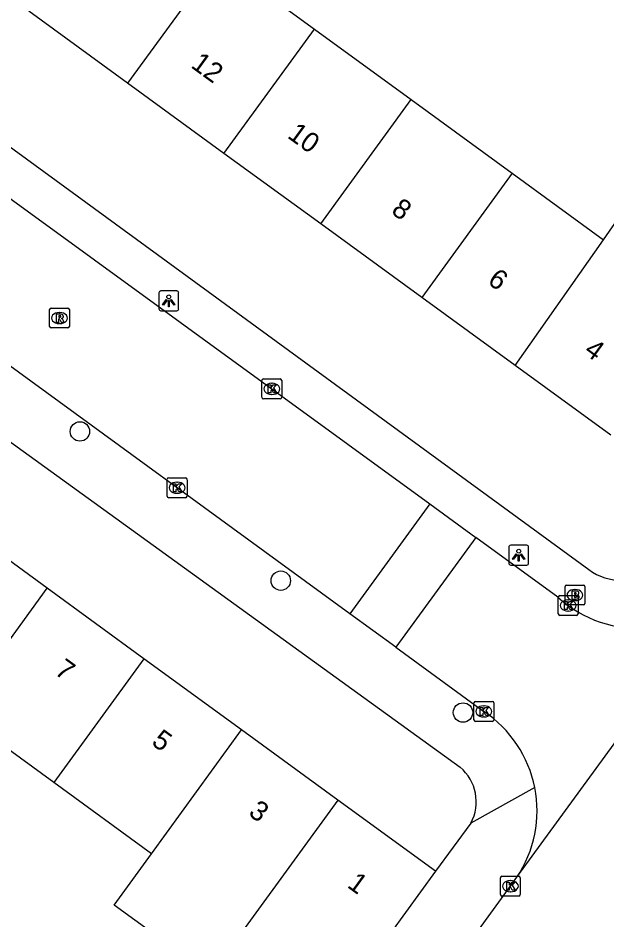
# Model space of a CAD drawing. Extents: x 159675 to 160530, y 382179 to 382901.
# Drawn here: x 160254.53 to 160284.26, y 382588.46 to 382633.95 of the extents above; entities that cross this region are included whole.
import ezdxf

# ---------------------------------------------------------------- set-up
doc = ezdxf.new("R2010")
doc.units = 0
for name, color, linetype in [('IMGEO_Boom', 7, 'Continuous'), ('IMGEO_Brandkraan', 7, 'Continuous'), ('IMGEO_Kolk', 7, 'Continuous'), ('IMGEO_Lichtpunt', 7, 'Continuous'), ('IMGEO_Pand', 7, 'Continuous'), ('IMGEO_Pand_nummerreeks', 7, 'Continuous'), ('IMGEO_Rijbaan_lokaal_gesloten', 7, 'Continuous'), ('IMGEO_Rijbaan_lokaal_open', 7, 'Continuous'), ('IMGEO_Rioolput', 7, 'Continuous'), ('IMGEO_Voetpad_open', 7, 'Continuous')]:
    doc.layers.add(name, color=color, linetype=linetype)

msp = doc.modelspace()

# ---------------------------------------------------------------- linework, layer by layer
at = {"layer": 'IMGEO_Boom'}
for centre in [(160257.655, 382613.1), (160267.792, 382605.573), (160276.99, 382598.923)]:
    msp.add_circle(centre, 0.489, dxfattribs=at)
at = {"layer": 'IMGEO_Brandkraan'}
for p, q in [((160282.139, 382604.421), (160282.139, 382605.273)), ((160282.214, 382605.347), (160283.066, 382605.347)), ((160282.627, 382605.127), (160282.652, 382605.127)), ((160283.14, 382605.273), (160283.14, 382604.421)), ((160282.65, 382604.567), (160282.625, 382604.567)), ((160283.066, 382604.347), (160282.214, 382604.347))]:
    msp.add_line(p, q, dxfattribs=at)
for points in [[(160282.139, 382604.421), (160282.139, 382605.273)], [(160282.214, 382605.347), (160283.066, 382605.347)], [(160282.487, 382605.047), (160282.487, 382604.647), (160282.7, 382604.647)], [(160282.718, 382605.047), (160282.487, 382605.047)], [(160283.14, 382605.273), (160283.14, 382604.421)], [(160282.666, 382604.966), (160282.612, 382604.966), (160282.612, 382604.89)], [(160282.612, 382604.89), (160282.665, 382604.89)], [(160282.674, 382604.814), (160282.612, 382604.814), (160282.612, 382604.733)], [(160282.612, 382604.733), (160282.674, 382604.733)], [(160283.066, 382604.347), (160282.214, 382604.347)]]:
    msp.add_lwpolyline(points, dxfattribs=at)
for centre, radius, start, end in [((160282.216, 382605.271), 0.0765, 91.552, 178.448), ((160282.216, 382605.271), 0.0765, 91.552, 178.448), ((160282.722, 382604.902), 0.145, 59.4692, 91.5367), ((160282.747, 382604.949), 0.0922, 285.5137, 58.1501), ((160283.064, 382605.271), 0.0765, 1.552, 88.448), ((160283.064, 382605.271), 0.0765, 1.552, 88.448), ((160282.667, 382604.928), 0.0379, 267.8285, 90.9355), ((160282.675, 382604.773), 0.0404, 269.8759, 90.5077), ((160282.706, 382604.898), 0.251, 268.6676, 293.5347), ((160282.752, 382604.757), 0.105, 301.3115, 78.989), ((160282.216, 382604.423), 0.0765, 181.552, 268.448), ((160282.216, 382604.423), 0.0765, 181.552, 268.448), ((160283.064, 382604.423), 0.0765, 271.552, 358.448), ((160283.064, 382604.423), 0.0765, 271.552, 358.448)]:
    msp.add_arc(centre, radius, start, end, dxfattribs=at)
for centre, major_axis, ratio, start_param, end_param in [((160282.626, 382604.847), (-0.387, 0.002), 0.722429, 4.712389, 7.853982), ((160282.651, 382604.847), (-0.39, 0.002), 0.717154, 1.570796, 4.712389)]:
    msp.add_ellipse(centre, major_axis=major_axis, ratio=ratio, start_param=start_param, end_param=end_param, dxfattribs=at)
at = {"layer": 'IMGEO_Kolk'}
for p, q in [((160266.838, 382614.822), (160266.838, 382615.674)), ((160266.913, 382615.748), (160267.765, 382615.748)), ((160267.326, 382615.528), (160267.351, 382615.528)), ((160267.839, 382615.674), (160267.839, 382614.822)), ((160267.765, 382614.748), (160266.913, 382614.748)), ((160267.349, 382614.968), (160267.324, 382614.968)), ((160262.059, 382609.833), (160262.059, 382610.685)), ((160262.134, 382610.759), (160262.986, 382610.759)), ((160262.547, 382610.539), (160262.572, 382610.539)), ((160263.06, 382610.685), (160263.06, 382609.833)), ((160262.986, 382609.759), (160262.134, 382609.759)), ((160262.57, 382609.979), (160262.545, 382609.979)), ((160281.795, 382603.895), (160281.795, 382604.747)), ((160281.87, 382604.821), (160282.722, 382604.821)), ((160282.283, 382604.601), (160282.308, 382604.601)), ((160282.796, 382604.747), (160282.796, 382603.895)), ((160282.722, 382603.821), (160281.87, 382603.821)), ((160282.306, 382604.041), (160282.281, 382604.041)), ((160277.542, 382598.552), (160277.542, 382599.404)), ((160277.617, 382599.478), (160278.469, 382599.478)), ((160278.03, 382599.258), (160278.055, 382599.258)), ((160278.543, 382599.404), (160278.543, 382598.552)), ((160278.053, 382598.698), (160278.028, 382598.698)), ((160278.469, 382598.478), (160277.617, 382598.478)), ((160278.88, 382589.737), (160278.88, 382590.589)), ((160278.955, 382590.663), (160279.807, 382590.663)), ((160279.881, 382590.589), (160279.881, 382589.737)), ((160279.368, 382590.443), (160279.393, 382590.443)), ((160279.807, 382589.663), (160278.955, 382589.663)), ((160279.391, 382589.883), (160279.366, 382589.883))]:
    msp.add_line(p, q, dxfattribs=at)
for points in [[(160266.838, 382614.822), (160266.838, 382615.674)], [(160266.913, 382615.748), (160267.765, 382615.748)], [(160267.839, 382615.674), (160267.839, 382614.822)], [(160267.159, 382615.448), (160267.282, 382615.448), (160267.282, 382615.297), (160267.412, 382615.448), (160267.576, 382615.448), (160267.43, 382615.297), (160267.583, 382615.048), (160267.431, 382615.048), (160267.346, 382615.212), (160267.282, 382615.145), (160267.282, 382615.048), (160267.159, 382615.048), (160267.159, 382615.448)], [(160267.765, 382614.748), (160266.913, 382614.748)], [(160262.059, 382609.833), (160262.059, 382610.685)], [(160262.134, 382610.759), (160262.986, 382610.759)], [(160263.06, 382610.685), (160263.06, 382609.833)], [(160262.38, 382610.459), (160262.503, 382610.459), (160262.503, 382610.308), (160262.633, 382610.459), (160262.797, 382610.459), (160262.651, 382610.308), (160262.804, 382610.059), (160262.652, 382610.059), (160262.567, 382610.223), (160262.503, 382610.156), (160262.503, 382610.059), (160262.38, 382610.059), (160262.38, 382610.459)], [(160262.986, 382609.759), (160262.134, 382609.759)], [(160281.795, 382603.895), (160281.795, 382604.747)], [(160281.87, 382604.821), (160282.722, 382604.821)], [(160282.796, 382604.747), (160282.796, 382603.895)], [(160282.116, 382604.521), (160282.239, 382604.521), (160282.239, 382604.37), (160282.369, 382604.521), (160282.533, 382604.521), (160282.387, 382604.37), (160282.54, 382604.121), (160282.388, 382604.121), (160282.303, 382604.285), (160282.239, 382604.218), (160282.239, 382604.121), (160282.116, 382604.121), (160282.116, 382604.521)], [(160282.722, 382603.821), (160281.87, 382603.821)], [(160277.542, 382598.552), (160277.542, 382599.404)], [(160277.617, 382599.478), (160278.469, 382599.478)], [(160277.863, 382599.178), (160277.986, 382599.178), (160277.986, 382599.027), (160278.116, 382599.178), (160278.28, 382599.178), (160278.134, 382599.027), (160278.287, 382598.778), (160278.135, 382598.778), (160278.05, 382598.942), (160277.986, 382598.875), (160277.986, 382598.778), (160277.863, 382598.778), (160277.863, 382599.178)], [(160278.543, 382599.404), (160278.543, 382598.552)], [(160278.469, 382598.478), (160277.617, 382598.478)], [(160278.88, 382589.737), (160278.88, 382590.589)], [(160278.955, 382590.663), (160279.807, 382590.663)], [(160279.881, 382590.589), (160279.881, 382589.737)], [(160279.201, 382590.363), (160279.324, 382590.363), (160279.324, 382590.212), (160279.454, 382590.363), (160279.618, 382590.363), (160279.472, 382590.212), (160279.625, 382589.963), (160279.473, 382589.963), (160279.388, 382590.127), (160279.324, 382590.06), (160279.324, 382589.963), (160279.201, 382589.963), (160279.201, 382590.363)], [(160279.807, 382589.663), (160278.955, 382589.663)]]:
    msp.add_lwpolyline(points, dxfattribs=at)
for centre, start, end in [((160266.915, 382615.672), 91.552, 178.448), ((160266.915, 382615.672), 91.552, 178.448), ((160267.763, 382615.672), 1.552, 88.448), ((160267.763, 382615.672), 1.552, 88.448), ((160266.915, 382614.824), 181.552, 268.448), ((160266.915, 382614.824), 181.552, 268.448), ((160267.763, 382614.824), 271.552, 358.448), ((160267.763, 382614.824), 271.552, 358.448), ((160262.136, 382610.683), 91.552, 178.448), ((160262.136, 382610.683), 91.552, 178.448), ((160262.984, 382610.683), 1.552, 88.448), ((160262.984, 382610.683), 1.552, 88.448), ((160262.136, 382609.835), 181.552, 268.448), ((160262.136, 382609.835), 181.552, 268.448), ((160262.984, 382609.835), 271.552, 358.448), ((160262.984, 382609.835), 271.552, 358.448), ((160281.872, 382604.745), 91.552, 178.448), ((160281.872, 382604.745), 91.552, 178.448), ((160282.72, 382604.745), 1.552, 88.448), ((160282.72, 382604.745), 1.552, 88.448), ((160281.872, 382603.897), 181.552, 268.448), ((160281.872, 382603.897), 181.552, 268.448), ((160282.72, 382603.897), 271.552, 358.448), ((160282.72, 382603.897), 271.552, 358.448), ((160277.619, 382599.402), 91.552, 178.448), ((160277.619, 382599.402), 91.552, 178.448), ((160278.467, 382599.402), 1.552, 88.448), ((160278.467, 382599.402), 1.552, 88.448), ((160277.619, 382598.554), 181.552, 268.448), ((160277.619, 382598.554), 181.552, 268.448), ((160278.467, 382598.554), 271.552, 358.448), ((160278.467, 382598.554), 271.552, 358.448), ((160278.957, 382590.587), 91.552, 178.448), ((160278.957, 382590.587), 91.552, 178.448), ((160279.805, 382590.587), 1.552, 88.448), ((160279.805, 382590.587), 1.552, 88.448), ((160278.957, 382589.739), 181.552, 268.448), ((160278.957, 382589.739), 181.552, 268.448), ((160279.805, 382589.739), 271.552, 358.448), ((160279.805, 382589.739), 271.552, 358.448)]:
    msp.add_arc(centre, 0.0765, start, end, dxfattribs=at)
for centre, major_axis, ratio, start_param, end_param in [((160267.325, 382615.248), (-0.387, 0.002), 0.722429, 4.712389, 7.853982), ((160267.35, 382615.248), (-0.39, 0.002), 0.717154, 1.570796, 4.712389), ((160262.546, 382610.259), (-0.387, 0.002), 0.722429, 4.712389, 7.853982), ((160262.571, 382610.259), (-0.39, 0.002), 0.717154, 1.570796, 4.712389), ((160282.282, 382604.321), (-0.387, 0.002), 0.722429, 4.712389, 7.853982), ((160282.307, 382604.321), (-0.39, 0.002), 0.717154, 1.570796, 4.712389), ((160278.029, 382598.978), (-0.387, 0.002), 0.722429, 4.712389, 7.853982), ((160278.054, 382598.978), (-0.39, 0.002), 0.717154, 1.570796, 4.712389), ((160279.367, 382590.163), (-0.387, 0.002), 0.722429, 4.712389, 7.853982), ((160279.392, 382590.163), (-0.39, 0.002), 0.717154, 1.570796, 4.712389)]:
    msp.add_ellipse(centre, major_axis=major_axis, ratio=ratio, start_param=start_param, end_param=end_param, dxfattribs=at)
at = {"layer": 'IMGEO_Lichtpunt'}
for p, q in [((160261.642, 382620.09), (160261.642, 382619.283)), ((160261.642, 382620.09), (160261.642, 382619.283)), ((160262.544, 382620.185), (160261.736, 382620.185)), ((160262.544, 382620.185), (160261.736, 382620.185)), ((160262.638, 382619.283), (160262.638, 382620.09)), ((160262.638, 382619.283), (160262.638, 382620.09)), ((160261.736, 382619.189), (160262.544, 382619.189)), ((160261.736, 382619.189), (160262.544, 382619.189)), ((160280.205, 382607.359), (160279.397, 382607.359)), ((160280.205, 382607.359), (160279.397, 382607.359)), ((160279.303, 382607.264), (160279.303, 382606.457)), ((160279.303, 382607.264), (160279.303, 382606.457)), ((160280.299, 382606.457), (160280.299, 382607.264)), ((160280.299, 382606.457), (160280.299, 382607.264)), ((160279.397, 382606.363), (160280.205, 382606.363)), ((160279.397, 382606.363), (160280.205, 382606.363))]:
    msp.add_line(p, q, dxfattribs=at)
for points in [[(160262.016, 382619.754), (160262.055, 382619.726), (160261.867, 382619.464), (160261.829, 382619.491), (160262.016, 382619.754)], [(160262.118, 382619.706), (160262.165, 382619.706), (160262.165, 382619.384), (160262.118, 382619.384), (160262.118, 382619.706)], [(160262.228, 382619.726), (160262.266, 382619.753), (160262.453, 382619.491), (160262.414, 382619.463), (160262.228, 382619.726)], [(160279.677, 382606.928), (160279.716, 382606.9), (160279.528, 382606.638), (160279.49, 382606.665), (160279.677, 382606.928)], [(160279.779, 382606.88), (160279.826, 382606.88), (160279.826, 382606.558), (160279.779, 382606.558), (160279.779, 382606.88)], [(160279.889, 382606.9), (160279.927, 382606.927), (160280.114, 382606.665), (160280.075, 382606.637), (160279.889, 382606.9)]]:
    msp.add_lwpolyline(points, dxfattribs=at)
for centre in [(160262.141, 382619.888), (160279.802, 382607.062)]:
    msp.add_circle(centre, 0.0994, dxfattribs=at)
for centre, start, end in [((160261.736, 382620.09), 90, 180), ((160261.736, 382620.09), 90, 180), ((160262.544, 382620.09), 0, 90), ((160262.544, 382620.09), 0, 90), ((160261.736, 382619.283), 180, 270), ((160261.736, 382619.283), 180, 270), ((160262.544, 382619.283), 270, 0), ((160262.544, 382619.283), 270, 360), ((160279.397, 382607.264), 90, 180), ((160279.397, 382607.264), 90, 180), ((160280.205, 382607.264), 0, 90), ((160280.205, 382607.264), 0, 90), ((160279.397, 382606.457), 180, 270), ((160279.397, 382606.457), 180, 270), ((160280.205, 382606.457), 270, 0), ((160280.205, 382606.457), 270, 360)]:
    msp.add_arc(centre, 0.0946, start, end, dxfattribs=at)
at = {"layer": 'IMGEO_Pand'}
for points in [[(160264.626, 382636.933), (160260.063, 382630.667)], [(160264.626, 382636.933), (160269.489, 382633.393)], [(160260.063, 382630.667), (160255.07, 382634.302)], [(160264.926, 382627.126), (160269.489, 382633.393)], [(160269.489, 382633.393), (160274.369, 382629.84)], [(160264.926, 382627.126), (160260.063, 382630.667)], [(160269.806, 382623.573), (160274.369, 382629.84)], [(160274.369, 382629.84), (160279.477, 382626.12)], [(160269.806, 382623.573), (160264.926, 382627.126)], [(160279.477, 382626.12), (160274.914, 382619.854)], [(160279.477, 382626.12), (160284.088, 382622.763)], [(160284.088, 382622.763), (160285.838, 382625.288), (160290.642, 382621.897), (160288.85, 382619.295)], [(160274.914, 382619.854), (160269.806, 382623.573)], [(160279.618, 382616.429), (160284.088, 382622.763)], [(160279.618, 382616.429), (160274.914, 382619.854)], [(160284.451, 382612.91), (160279.618, 382616.429)], [(160256.003, 382605.192), (160251.138, 382608.735)], [(160251.452, 382598.943), (160256.003, 382605.192)], [(160260.883, 382601.639), (160256.003, 382605.192)], [(160260.883, 382601.639), (160256.332, 382595.389)], [(160265.812, 382598.05), (160260.883, 382601.639)], [(160256.332, 382595.389), (160251.452, 382598.943)], [(160261.261, 382591.801), (160265.812, 382598.05)], [(160270.68, 382594.506), (160265.812, 382598.05)], [(160261.261, 382591.801), (160256.332, 382595.389)], [(160270.68, 382594.506), (160266.13, 382588.256)], [(160275.606, 382590.919), (160270.68, 382594.506)], [(160266.13, 382588.256), (160264.22, 382585.689), (160259.378, 382589.214), (160261.261, 382591.801)], [(160275.606, 382590.919), (160271.056, 382584.669)]]:
    msp.add_lwpolyline(points, dxfattribs=at)
at = {"layer": 'IMGEO_Rijbaan_lokaal_gesloten'}
for points in [[(160279.709, 382590.612), (160290.62, 382605.563)], [(160269.482, 382576.534), (160279.414, 382590.208), (160279.709, 382590.612)]]:
    msp.add_lwpolyline(points, dxfattribs=at)
at = {"layer": 'IMGEO_Rijbaan_lokaal_open'}
for points in [[(160232.457, 382640.629), (160237.31, 382637.088), (160275.313, 382609.447)], [(160271.282, 382603.905), (160233.343, 382631.547), (160228.441, 382635.114)], [(160275.313, 382609.447), (160271.282, 382603.905)], [(160275.313, 382609.447), (160277.634, 382607.759)], [(160277.634, 382607.759), (160273.601, 382602.215)], [(160281.775, 382604.747), (160277.634, 382607.759)], [(160273.601, 382602.215), (160271.282, 382603.905)], [(160273.601, 382602.215), (160278.047, 382598.976)]]:
    msp.add_lwpolyline(points, dxfattribs=at)
for centre, radius, start, end in [((160285.829, 382609.154), 5.989, 227.3876, 275.2653), ((160274.69, 382593.961), 6.035, 11.2477, 56.2013), ((160274.693, 382593.962), 6.032, 326.2646, 11.2421)]:
    msp.add_arc(centre, radius, start, end, dxfattribs=at)
at = {"layer": 'IMGEO_Rioolput'}
for p, q in [((160256.123, 382618.394), (160256.123, 382619.246)), ((160256.198, 382619.32), (160257.05, 382619.32)), ((160257.124, 382619.246), (160257.124, 382618.394)), ((160256.611, 382619.1), (160256.636, 382619.1)), ((160257.05, 382618.32), (160256.198, 382618.32)), ((160256.634, 382618.54), (160256.609, 382618.54))]:
    msp.add_line(p, q, dxfattribs=at)
for points in [[(160256.123, 382618.394), (160256.123, 382619.246)], [(160256.198, 382619.32), (160257.05, 382619.32)], [(160257.124, 382619.246), (160257.124, 382618.394)], [(160256.712, 382619.018), (160256.46, 382619.02), (160256.46, 382618.62)], [(160256.46, 382618.62), (160256.584, 382618.62), (160256.584, 382618.782), (160256.595, 382618.782)], [(160256.638, 382618.939), (160256.584, 382618.939), (160256.584, 382618.858)], [(160256.584, 382618.858), (160256.636, 382618.858)], [(160256.642, 382618.753), (160256.713, 382618.62), (160256.853, 382618.62), (160256.788, 382618.746)], [(160257.05, 382618.32), (160256.198, 382618.32)]]:
    msp.add_lwpolyline(points, dxfattribs=at)
for centre, radius, start, end in [((160256.2, 382619.244), 0.0765, 91.552, 178.448), ((160256.2, 382619.244), 0.0765, 91.552, 178.448), ((160257.048, 382619.244), 0.0765, 1.552, 88.448), ((160257.048, 382619.244), 0.0765, 1.552, 88.448), ((160256.594, 382618.729), 0.0533, 26.0293, 88.6989), ((160256.62, 382619.047), 0.19, 274.7715, 282.9687), ((160256.644, 382618.843), 0.0964, 77.0061, 93.1865), ((160256.658, 382618.9), 0.0378, 276.6634, 79.6772), ((160256.711, 382618.908), 0.109, 350.3612, 89.416), ((160256.709, 382618.908), 0.112, 277.5842, 350.9817), ((160256.693, 382618.693), 0.108, 29.5134, 73.7905), ((160256.2, 382618.396), 0.0765, 181.552, 268.448), ((160256.2, 382618.396), 0.0765, 181.552, 268.448), ((160257.048, 382618.396), 0.0765, 271.552, 358.448), ((160257.048, 382618.396), 0.0765, 271.552, 358.448)]:
    msp.add_arc(centre, radius, start, end, dxfattribs=at)
for centre, major_axis, ratio, start_param, end_param in [((160256.61, 382618.82), (-0.387, 0.002), 0.722429, 4.712389, 7.853982), ((160256.635, 382618.82), (-0.39, 0.002), 0.717154, 1.570796, 4.712389)]:
    msp.add_ellipse(centre, major_axis=major_axis, ratio=ratio, start_param=start_param, end_param=end_param, dxfattribs=at)
at = {"layer": 'IMGEO_Voetpad_open'}
for points in [[(160222.269, 382650.715), (160223.382, 382649.907), (160283.332, 382606.14)], [(160253.992, 382612.685), (160276.843, 382596.162)], [(160280.609, 382595.138), (160277.39, 382593.349)], [(160277.39, 382593.349), (160275.606, 382590.919)]]:
    msp.add_lwpolyline(points, dxfattribs=at)
for centre, radius, start, end in [((160284.937, 382608.241), 2.644, 232.6194, 311.8994), ((160275.386, 382594.419), 2.271, 331.8954, 50.1128)]:
    msp.add_arc(centre, radius, start, end, dxfattribs=at)

# ---------------------------------------------------------------- texts
at = {"layer": 'IMGEO_Pand_nummerreeks'}
for s, rotation, p in [('12', 323.9415, (160263.204, 382631.497)), ('10', 323.9415, (160268.076, 382627.95)), ('8', 323.9415, (160273.315, 382624.135)), ('6', 323.9415, (160278.178, 382620.594)), ('4', 323.9415, (160283.045, 382617.051)), ('7', 323.9403, (160256.324, 382600.901)), ('5', 323.9403, (160261.218, 382597.338)), ('3', 323.9403, (160266.112, 382593.774)), ('1', 323.9403, (160271.097, 382590.143))]:
    msp.add_text(s, height=1, rotation=rotation, dxfattribs=at).set_placement(p)

doc.saveas('drawing.dxf')
